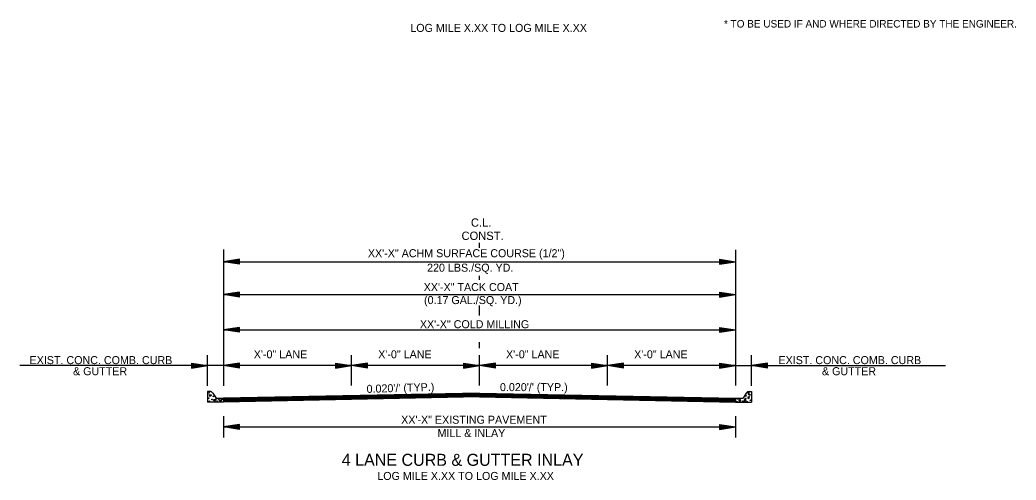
# Model space of a CAD drawing. Extents: x 542112 to 1930787, y -1968972 to 596640.
# Drawn here: x 546505 to 547439, y -1963752 to -1963321 of the extents above; entities that cross this region are included whole.
import ezdxf

# ---------------------------------------------------------------- set-up
doc = ezdxf.new("R2010")
doc.units = 0
doc.layers.add('R_Border Prem', color=7, linetype='Continuous')
doc.layers.add('R_Draft', color=7, linetype='Continuous')

msp = doc.modelspace()

# ---------------------------------------------------------------- linework, layer by layer
at = {"layer": 'R_Draft'}
for p, q in [((546935.77, -1963534.54), (546935.77, -1963530.13)), ((546695.84, -1963536.38), (546695.84, -1963663.81)), ((546710.84, -1963545.39), (546695.84, -1963547.64)), ((546695.84, -1963547.64), (547175.65, -1963547.64)), ((546710.84, -1963549.89), (546695.84, -1963547.64)), ((546710.84, -1963545.77), (546698.35, -1963547.64)), ((546710.84, -1963549.52), (546698.35, -1963547.64)), ((546710.84, -1963546.15), (546700.93, -1963547.64)), ((546710.84, -1963549.14), (546700.93, -1963547.64)), ((546710.84, -1963546.53), (546703.42, -1963547.64)), ((546710.84, -1963548.76), (546703.42, -1963547.64)), ((546710.84, -1963546.91), (546705.97, -1963547.64)), ((546710.84, -1963548.37), (546705.97, -1963547.64)), ((546710.84, -1963547.29), (546708.47, -1963547.64)), ((546710.84, -1963548), (546708.47, -1963547.64)), ((546710.84, -1963549.89), (546710.84, -1963545.39)), ((547160.65, -1963545.39), (547175.65, -1963547.64)), ((547160.65, -1963545.39), (547160.65, -1963549.89)), ((547160.65, -1963545.77), (547173.14, -1963547.64)), ((547160.65, -1963546.15), (547170.56, -1963547.64)), ((547160.65, -1963546.53), (547168.07, -1963547.64)), ((547160.65, -1963546.92), (547165.52, -1963547.64)), ((547160.65, -1963547.29), (547163.02, -1963547.64)), ((547160.65, -1963549.89), (547175.65, -1963547.64)), ((547160.65, -1963548.38), (547165.52, -1963547.64)), ((547160.65, -1963549.14), (547170.56, -1963547.64)), ((547160.65, -1963549.52), (547173.14, -1963547.64)), ((547160.65, -1963548.76), (547168.07, -1963547.64)), ((547160.65, -1963548), (547163.02, -1963547.64)), ((546935.77, -1963564.67), (546935.77, -1963561)), ((546710.84, -1963576.26), (546695.84, -1963578.51)), ((546710.84, -1963576.64), (546698.35, -1963578.51)), ((546710.84, -1963577.02), (546700.93, -1963578.51)), ((546710.84, -1963577.4), (546703.42, -1963578.51)), ((546710.84, -1963577.78), (546705.97, -1963578.51)), ((546710.84, -1963578.16), (546708.47, -1963578.51)), ((546710.84, -1963580.76), (546710.84, -1963576.26)), ((547160.65, -1963576.26), (547175.65, -1963578.51)), ((547160.65, -1963576.26), (547160.65, -1963580.76)), ((547160.65, -1963576.64), (547173.14, -1963578.51)), ((547160.65, -1963577.02), (547170.56, -1963578.51)), ((547160.65, -1963577.4), (547168.07, -1963578.51)), ((547160.65, -1963577.79), (547165.52, -1963578.51)), ((547160.65, -1963578.16), (547163.02, -1963578.51)), ((546695.84, -1963578.51), (547175.65, -1963578.51)), ((546710.84, -1963580.76), (546695.84, -1963578.51)), ((546710.84, -1963580.39), (546698.35, -1963578.51)), ((546710.84, -1963580.01), (546700.93, -1963578.51)), ((546710.84, -1963579.63), (546703.42, -1963578.51)), ((546710.84, -1963579.24), (546705.97, -1963578.51)), ((546710.84, -1963578.87), (546708.47, -1963578.51)), ((547160.65, -1963580.76), (547175.65, -1963578.51)), ((547160.65, -1963579.25), (547165.52, -1963578.51)), ((547160.65, -1963580.01), (547170.56, -1963578.51)), ((547160.65, -1963580.39), (547173.14, -1963578.51)), ((547160.65, -1963579.63), (547168.07, -1963578.51)), ((547160.65, -1963578.87), (547163.02, -1963578.51)), ((546935.77, -1963598.03), (546935.77, -1963588.73)), ((546710.84, -1963609.19), (546695.84, -1963611.44)), ((546695.84, -1963611.44), (547175.65, -1963611.44)), ((546710.84, -1963613.69), (546695.84, -1963611.44)), ((546710.84, -1963609.57), (546698.35, -1963611.44)), ((546710.84, -1963613.32), (546698.35, -1963611.44)), ((546710.84, -1963609.95), (546700.93, -1963611.44)), ((546710.84, -1963612.94), (546700.93, -1963611.44)), ((546710.84, -1963610.33), (546703.42, -1963611.44)), ((546710.84, -1963612.56), (546703.42, -1963611.44)), ((546710.84, -1963610.71), (546705.97, -1963611.44)), ((546710.84, -1963612.17), (546705.97, -1963611.44)), ((546710.84, -1963611.09), (546708.47, -1963611.44)), ((546710.84, -1963611.8), (546708.47, -1963611.44)), ((546710.84, -1963613.69), (546710.84, -1963609.19)), ((547160.65, -1963609.19), (547175.65, -1963611.44)), ((547160.65, -1963609.19), (547160.65, -1963613.69)), ((547160.65, -1963609.57), (547173.14, -1963611.44)), ((547160.65, -1963609.95), (547170.56, -1963611.44)), ((547160.65, -1963610.33), (547168.07, -1963611.44)), ((547160.65, -1963610.72), (547165.52, -1963611.44)), ((547160.65, -1963611.09), (547163.02, -1963611.44)), ((547160.65, -1963613.69), (547175.65, -1963611.44)), ((547160.65, -1963612.18), (547165.52, -1963611.44)), ((547160.65, -1963612.94), (547170.56, -1963611.44)), ((547160.65, -1963613.32), (547173.14, -1963611.44)), ((547160.65, -1963612.56), (547168.07, -1963611.44)), ((547160.65, -1963611.8), (547163.02, -1963611.44)), ((546935.77, -1963628.56), (546935.77, -1963623.09)), ((546665.85, -1963642.73), (546680.85, -1963644.98)), ((546665.85, -1963642.73), (546665.85, -1963647.23)), ((546665.85, -1963643.1), (546678.35, -1963644.98)), ((546665.85, -1963643.49), (546675.77, -1963644.98)), ((546680.84, -1963663.81), (546680.84, -1963635.09)), ((546710.84, -1963642.73), (546695.84, -1963644.98)), ((546710.84, -1963643.11), (546698.35, -1963644.98)), ((546710.84, -1963643.49), (546700.93, -1963644.98)), ((546710.84, -1963647.23), (546710.84, -1963642.73)), ((546800.84, -1963642.73), (546815.84, -1963644.98)), ((546800.84, -1963642.73), (546800.84, -1963647.23)), ((546800.84, -1963643.11), (546813.34, -1963644.98)), ((546800.84, -1963643.49), (546810.76, -1963644.98)), ((546815.84, -1963663.64), (546815.84, -1963635.09)), ((546830.84, -1963642.73), (546815.84, -1963644.98)), ((546830.84, -1963643.11), (546818.35, -1963644.98)), ((546830.84, -1963643.49), (546820.93, -1963644.98)), ((546830.84, -1963647.23), (546830.84, -1963642.73)), ((546920.77, -1963642.73), (546935.77, -1963644.98)), ((546920.77, -1963642.73), (546920.77, -1963647.23)), ((546920.77, -1963643.11), (546933.26, -1963644.98)), ((546920.77, -1963643.49), (546930.68, -1963644.98)), ((546935.77, -1963644.98), (546935.77, -1963635.09)), ((546935.77, -1963663.64), (546935.77, -1963635.09)), ((546950.77, -1963642.73), (546935.77, -1963644.98)), ((546950.77, -1963643.11), (546938.27, -1963644.98)), ((546950.77, -1963643.49), (546940.85, -1963644.98)), ((546950.77, -1963647.23), (546950.77, -1963642.73)), ((547040.69, -1963642.73), (547055.69, -1963644.98)), ((547040.69, -1963642.73), (547040.69, -1963647.23)), ((547040.69, -1963643.11), (547053.19, -1963644.98)), ((547040.69, -1963643.49), (547050.61, -1963644.98)), ((547070.69, -1963642.73), (547055.69, -1963644.98)), ((547055.77, -1963663.64), (547055.77, -1963635.09)), ((547070.69, -1963643.11), (547058.2, -1963644.98)), ((547070.69, -1963643.49), (547060.78, -1963644.98)), ((547070.69, -1963647.23), (547070.69, -1963642.73)), ((547160.62, -1963642.73), (547175.62, -1963644.98)), ((547160.62, -1963642.73), (547160.62, -1963647.23)), ((547160.62, -1963643.11), (547173.12, -1963644.98)), ((547160.62, -1963643.49), (547170.54, -1963644.98)), ((547190.65, -1963663.81), (547190.65, -1963635.09)), ((547205.67, -1963642.73), (547190.67, -1963644.98)), ((547205.67, -1963643.11), (547193.18, -1963644.98)), ((547205.67, -1963643.49), (547195.76, -1963644.98)), ((547205.67, -1963647.23), (547205.67, -1963642.73)), ((546695.84, -1963644.98), (546505.03, -1963644.98)), ((546665.85, -1963643.86), (546673.27, -1963644.98)), ((546665.85, -1963644.25), (546670.73, -1963644.98)), ((546665.85, -1963644.63), (546668.22, -1963644.98)), ((546665.85, -1963647.23), (546680.85, -1963644.98)), ((546665.85, -1963645.71), (546670.73, -1963644.98)), ((546665.85, -1963646.47), (546675.77, -1963644.98)), ((546665.85, -1963646.85), (546678.35, -1963644.98)), ((546665.85, -1963646.1), (546673.27, -1963644.98)), ((546665.85, -1963645.33), (546668.22, -1963644.98)), ((546815.84, -1963644.98), (546695.84, -1963644.98)), ((546710.84, -1963647.23), (546695.84, -1963644.98)), ((546710.84, -1963646.86), (546698.35, -1963644.98)), ((546710.84, -1963646.47), (546700.93, -1963644.98)), ((546710.84, -1963643.86), (546703.42, -1963644.98)), ((546710.84, -1963646.1), (546703.42, -1963644.98)), ((546710.84, -1963644.25), (546705.97, -1963644.98)), ((546710.84, -1963645.71), (546705.97, -1963644.98)), ((546710.84, -1963644.63), (546708.47, -1963644.98)), ((546710.84, -1963645.33), (546708.47, -1963644.98)), ((546800.84, -1963643.86), (546808.26, -1963644.98)), ((546800.84, -1963644.25), (546805.72, -1963644.98)), ((546800.84, -1963644.63), (546803.21, -1963644.98)), ((546800.84, -1963647.23), (546815.84, -1963644.98)), ((546800.84, -1963645.72), (546805.72, -1963644.98)), ((546800.84, -1963646.47), (546810.76, -1963644.98)), ((546800.84, -1963646.86), (546813.34, -1963644.98)), ((546800.84, -1963646.1), (546808.26, -1963644.98)), ((546800.84, -1963645.33), (546803.21, -1963644.98)), ((546935.77, -1963644.98), (546815.84, -1963644.98)), ((546830.84, -1963647.23), (546815.84, -1963644.98)), ((546830.84, -1963646.86), (546818.35, -1963644.98)), ((546830.84, -1963646.47), (546820.93, -1963644.98)), ((546830.84, -1963643.86), (546823.42, -1963644.98)), ((546830.84, -1963646.1), (546823.42, -1963644.98)), ((546830.84, -1963644.25), (546825.97, -1963644.98)), ((546830.84, -1963645.71), (546825.97, -1963644.98)), ((546830.84, -1963644.63), (546828.47, -1963644.98)), ((546830.84, -1963645.33), (546828.47, -1963644.98)), ((546920.77, -1963643.86), (546928.19, -1963644.98)), ((546920.77, -1963644.25), (546925.64, -1963644.98)), ((546920.77, -1963644.63), (546923.14, -1963644.98)), ((546920.77, -1963647.23), (546935.77, -1963644.98)), ((546920.77, -1963645.72), (546925.64, -1963644.98)), ((546920.77, -1963646.47), (546930.68, -1963644.98)), ((546920.77, -1963646.86), (546933.26, -1963644.98)), ((546920.77, -1963646.1), (546928.19, -1963644.98)), ((546920.77, -1963645.33), (546923.14, -1963644.98)), ((546935.77, -1963663.64), (546935.77, -1963644.98)), ((547055.69, -1963644.98), (546935.77, -1963644.98)), ((546950.77, -1963647.23), (546935.77, -1963644.98)), ((546950.77, -1963646.86), (546938.27, -1963644.98)), ((546950.77, -1963646.47), (546940.85, -1963644.98)), ((546950.77, -1963643.86), (546943.35, -1963644.98)), ((546950.77, -1963646.1), (546943.35, -1963644.98)), ((546950.77, -1963644.25), (546945.89, -1963644.98)), ((546950.77, -1963645.71), (546945.89, -1963644.98)), ((546950.77, -1963644.63), (546948.4, -1963644.98)), ((546950.77, -1963645.33), (546948.4, -1963644.98)), ((547040.69, -1963643.86), (547048.11, -1963644.98)), ((547040.69, -1963644.25), (547045.57, -1963644.98)), ((547040.69, -1963644.63), (547043.06, -1963644.98)), ((547040.69, -1963647.23), (547055.69, -1963644.98)), ((547040.69, -1963645.72), (547045.57, -1963644.98)), ((547040.69, -1963646.47), (547050.61, -1963644.98)), ((547040.69, -1963646.86), (547053.19, -1963644.98)), ((547040.69, -1963646.1), (547048.11, -1963644.98)), ((547040.69, -1963645.33), (547043.06, -1963644.98)), ((547175.62, -1963644.98), (547055.69, -1963644.98)), ((547070.69, -1963647.23), (547055.69, -1963644.98)), ((547070.69, -1963646.86), (547058.2, -1963644.98)), ((547070.69, -1963646.47), (547060.78, -1963644.98)), ((547070.69, -1963643.86), (547063.28, -1963644.98)), ((547070.69, -1963646.1), (547063.28, -1963644.98)), ((547070.69, -1963644.25), (547065.82, -1963644.98)), ((547070.69, -1963645.71), (547065.82, -1963644.98)), ((547070.69, -1963644.63), (547068.32, -1963644.98)), ((547070.69, -1963645.33), (547068.32, -1963644.98)), ((547160.62, -1963643.86), (547168.04, -1963644.98)), ((547160.62, -1963644.25), (547165.5, -1963644.98)), ((547160.62, -1963644.63), (547162.99, -1963644.98)), ((547160.62, -1963647.23), (547175.62, -1963644.98)), ((547160.62, -1963645.72), (547165.5, -1963644.98)), ((547160.62, -1963646.47), (547170.54, -1963644.98)), ((547160.62, -1963646.86), (547173.12, -1963644.98)), ((547160.62, -1963646.1), (547168.04, -1963644.98)), ((547160.62, -1963645.33), (547162.99, -1963644.98)), ((547175.65, -1963644.98), (547372.33, -1963644.98)), ((547205.67, -1963647.23), (547190.67, -1963644.98)), ((547205.67, -1963646.86), (547193.18, -1963644.98)), ((547205.67, -1963646.47), (547195.76, -1963644.98)), ((547205.67, -1963643.86), (547198.25, -1963644.98)), ((547205.67, -1963646.1), (547198.25, -1963644.98)), ((547205.67, -1963644.25), (547200.8, -1963644.98)), ((547205.67, -1963645.71), (547200.8, -1963644.98)), ((547205.67, -1963644.63), (547203.3, -1963644.98)), ((547205.67, -1963645.33), (547203.3, -1963644.98)), ((546683.01, -1963669.2), (546680.84, -1963669.24)), ((546680.84, -1963669.24), (546680.84, -1963679.09)), ((546685.83, -1963670.7), (546688.92, -1963675.59)), ((546935.77, -1963670.79), (546695.84, -1963675.59)), ((546935.77, -1963671.09), (546695.84, -1963675.89)), ((546935.77, -1963671.39), (546695.84, -1963676.19)), ((546935.77, -1963671.69), (546695.84, -1963676.49)), ((546935.77, -1963670.79), (547175.62, -1963675.59)), ((546935.77, -1963671.09), (547175.62, -1963675.89)), ((546935.77, -1963671.39), (547175.62, -1963676.19)), ((546935.77, -1963671.69), (547175.62, -1963676.49)), ((547185.67, -1963670.79), (547182.63, -1963675.59)), ((547188.48, -1963669.29), (547190.65, -1963669.33)), ((547190.65, -1963669.33), (547190.65, -1963679.08)), ((546695.84, -1963679.09), (546680.84, -1963679.09)), ((546688.92, -1963675.59), (546695.84, -1963675.59)), ((546935.77, -1963671.99), (546695.84, -1963676.79)), ((546935.77, -1963672.29), (546695.84, -1963677.09)), ((546935.77, -1963672.59), (546695.84, -1963677.39)), ((546935.77, -1963672.89), (546695.84, -1963677.69)), ((546935.77, -1963673.19), (546695.84, -1963677.99)), ((546935.77, -1963673.49), (546695.84, -1963678.29)), ((546935.77, -1963673.79), (546695.84, -1963678.59)), ((546935.77, -1963674.09), (546695.84, -1963678.89)), ((546935.77, -1963674.29), (546695.84, -1963679.09)), ((546695.84, -1963675.59), (546695.84, -1963679.09)), ((546695.84, -1963675.59), (546695.84, -1963679.09)), ((546935.77, -1963671.99), (547175.62, -1963676.79)), ((546935.77, -1963672.29), (547175.62, -1963677.09)), ((546935.77, -1963672.59), (547175.62, -1963677.39)), ((546935.77, -1963672.89), (547175.62, -1963677.69)), ((546935.77, -1963673.19), (547175.62, -1963677.99)), ((546935.77, -1963673.49), (547175.62, -1963678.29)), ((546935.77, -1963673.79), (547175.62, -1963678.59)), ((546935.77, -1963674.09), (547175.62, -1963678.89)), ((546935.77, -1963674.29), (547175.62, -1963679.08)), ((547175.62, -1963675.59), (547182.63, -1963675.59)), ((547175.62, -1963675.59), (547175.62, -1963679.08)), ((547175.62, -1963675.59), (547182.63, -1963675.59)), ((547175.62, -1963675.59), (547175.62, -1963679.08)), ((547175.65, -1963679.08), (547190.65, -1963679.08)), ((546695.84, -1963692.2), (546695.84, -1963712.2)), ((547175.62, -1963692.2), (547175.62, -1963712.2)), ((546710.84, -1963700.2), (546695.84, -1963702.45)), ((546695.84, -1963702.45), (547175.62, -1963702.45)), ((546710.84, -1963704.7), (546695.84, -1963702.45)), ((546710.84, -1963700.57), (546698.35, -1963702.45)), ((546710.84, -1963704.32), (546698.35, -1963702.45)), ((546710.84, -1963700.95), (546700.93, -1963702.45)), ((546710.84, -1963703.94), (546700.93, -1963702.45)), ((546710.84, -1963701.33), (546703.42, -1963702.45)), ((546710.84, -1963703.56), (546703.42, -1963702.45)), ((546710.84, -1963701.71), (546705.97, -1963702.45)), ((546710.84, -1963703.17), (546705.97, -1963702.45)), ((546710.84, -1963702.09), (546708.47, -1963702.45)), ((546710.84, -1963702.8), (546708.47, -1963702.45)), ((546710.84, -1963704.7), (546710.84, -1963700.2)), ((547160.62, -1963700.2), (547175.62, -1963702.45)), ((547160.62, -1963700.2), (547160.62, -1963704.7)), ((547160.62, -1963700.57), (547173.12, -1963702.45)), ((547160.62, -1963700.95), (547170.54, -1963702.45)), ((547160.62, -1963701.33), (547168.04, -1963702.45)), ((547160.62, -1963701.72), (547165.5, -1963702.45)), ((547160.62, -1963702.09), (547162.99, -1963702.45)), ((547160.62, -1963704.7), (547175.62, -1963702.45)), ((547160.62, -1963703.18), (547165.5, -1963702.45)), ((547160.62, -1963703.94), (547170.54, -1963702.45)), ((547160.62, -1963704.32), (547173.12, -1963702.45)), ((547160.62, -1963703.56), (547168.04, -1963702.45)), ((547160.62, -1963702.8), (547162.99, -1963702.45))]:
    msp.add_line(p, q, dxfattribs=at)
for points in [[(547175.65, -1963536.71), (547175.65, -1963663.64)], [(547187.65, -1963672.44), (547188.79, -1963670.66), (547187.01, -1963670.29), (547187.65, -1963672.18)], [(546684.78, -1963672.66), (546683.02, -1963673.79), (546682.64, -1963672.02), (546684.55, -1963672.66)], [(546687.59, -1963678.63), (546686.46, -1963676.85), (546688.22, -1963676.48), (546687.59, -1963678.37)], [(546693.25, -1963678.96), (546692.12, -1963677.17), (546693.89, -1963676.81), (546693.25, -1963678.7)], [(547179.34, -1963679.05), (547180.48, -1963677.27), (547178.7, -1963676.9), (547179.34, -1963678.79)], [(547179.34, -1963679.05), (547180.48, -1963677.27), (547178.7, -1963676.9), (547179.34, -1963678.79)], [(547184.47, -1963678.82), (547185.61, -1963677.03), (547183.83, -1963676.66), (547184.47, -1963678.55)], [(547186.7, -1963674.68), (547188.47, -1963675.82), (547188.84, -1963674.04), (547186.94, -1963674.68)]]:
    msp.add_lwpolyline(points, dxfattribs=at)
for centre in [(546682.4, -1963670.37), (546681.77, -1963675.39), (546682.59, -1963678.37), (546685.06, -1963676.66), (546686.32, -1963673.8), (546689.25, -1963676.14), (546689.66, -1963678.3), (546691.56, -1963676.91), (546694.49, -1963676.74), (547176.99, -1963678.76), (547176.99, -1963678.76), (547177.63, -1963676.02), (547177.63, -1963676.02), (547179.83, -1963676.44), (547179.83, -1963676.44), (547182.47, -1963678.32), (547182.47, -1963678.32), (547185.16, -1963675.83), (547185.33, -1963673.27), (547186.43, -1963678.69), (547189.09, -1963672.4), (547189.72, -1963677.42)]:
    msp.add_circle(centre, 0.339, dxfattribs=at)
for centre, start, end in [((546683.06, -1963672.45), 32.27564, 91.11964), ((547188.43, -1963672.55), 88.88036, 147.72436)]:
    msp.add_arc(centre, 3.26, start, end, dxfattribs=at)

# ---------------------------------------------------------------- texts
at = {"layer": 'R_Border Prem'}
msp.add_text('* TO BE USED IF AND WHERE DIRECTED BY THE ENGINEER.', height=7, dxfattribs=at).set_placement((547164.77, -1963328.39))
at = {"layer": 'R_Draft'}
for s, height, p in [('LOG MILE X.XX TO LOG MILE X.XX', 7.5, (546870.87, -1963332.5)), ('C.L.', 7.8, (546927.66, -1963514.93)), ('CONST.', 7.8, (546918.88, -1963527.3)), ('XX\'-X" ACHM SURFACE COURSE (1/2")', 7.5, (546831.11, -1963543.48)), ('220 LBS./SQ. YD. ', 7.5, (546886.59, -1963557.02)), ('XX\'-X" TACK COAT', 7.5, (546883.4, -1963575.17)), ('(0.17 GAL./SQ. YD.)', 7.5, (546883.75, -1963587.35)), ('XX\'-X" COLD MILLING', 7.5, (546879.85, -1963609.97)), ('X\'-0" LANE', 7.5, (546724.18, -1963638.12)), ('X\'-0" LANE', 7.5, (546840.77, -1963638.12)), ('X\'-0" LANE', 7.5, (546960.58, -1963638.12)), ('X\'-0" LANE', 7.5, (547080.63, -1963638.12)), ('EXIST. CONC. COMB. CURB', 7.5, (546514.08, -1963643.57)), ('EXIST. CONC. COMB. CURB', 7.5, (547215.87, -1963643.57)), ('& GUTTER ', 7.5, (546554.81, -1963653.97)), ('& GUTTER ', 7.5, (547256.59, -1963653.97)), ("0.020'/' (TYP.)", 7.5, (546954.88, -1963668.87)), ('XX\'-X" EXISTING PAVEMENT', 7.5, (546862.29, -1963699.4)), ('MILL & INLAY', 7.5, (546896.35, -1963711.87)), ('4 LANE CURB & GUTTER INLAY', 11.25, (546806.59, -1963738.81)), ('LOG MILE X.XX TO LOG MILE X.XX', 7.5, (546839.93, -1963752.03))]:
    msp.add_text(s, height=height, dxfattribs=at).set_placement(p)
msp.add_text("0.020'/' (TYP.)", height=7.5, rotation=1.75517, dxfattribs=at).set_placement((546830.01, -1963670.57))

doc.saveas('drawing.dxf')
